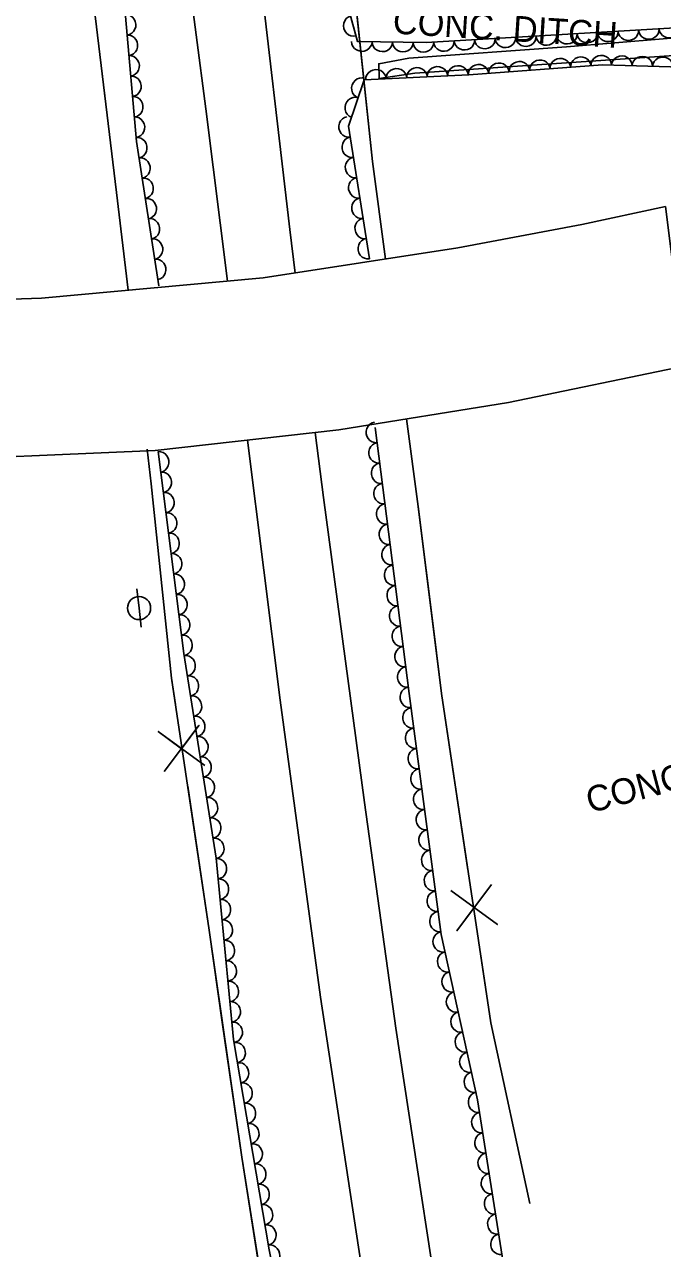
# Model space of a CAD drawing. Extents: x 1722896 to 1754269, y 648279 to 666297.
# Drawn here: x 1740560.5 to 1740684.8, y 649568.8 to 649807.1 of the extents above; entities that cross this region are included whole.
import ezdxf

# ---------------------------------------------------------------- set-up
doc = ezdxf.new("R2010")
doc.units = 0
for name, color, linetype in [('DESIGN - CENTERLINE - Proposed', 7, 'Continuous'), ('DESIGN - CENTERLINE - Proposed Text', 7, 'Continuous'), ('SURVEY - CENTERLINE - Preliminary Text', 7, 'Continuous'), ('SURVEY - CONTOURS - Intermediate with optional Text', 7, 'Continuous'), ('SURVEY - DTM - Breaklines', 7, 'Continuous'), ('SURVEY - VEGETATION - Features with Text', 7, 'Continuous')]:
    doc.layers.add(name, color=color, linetype=linetype)

msp = doc.modelspace()

# ---------------------------------------------------------------- linework, layer by layer
at = {"layer": 'DESIGN - CENTERLINE - Proposed'}
for points in [[(1740706.83, 649805.69), (1740707.41, 649802.02), (1740694.64, 649801.55), (1740636.51, 649797.57), (1740629.61, 649796.55), (1740629.5, 649799.44), (1740635.4, 649800.5), (1740666.11, 649802.72), (1740694.33, 649805.04), (1740706.83, 649805.69)], [(1740685.4, 649771.65), (1740689.26, 649740.6), (1740654.77, 649733.48), (1740621.76, 649728.14), (1740585.96, 649724.12), (1740534.8, 649721.92), (1740530.71, 649752.72), (1740563.79, 649753.79), (1740607.02, 649757.73), (1740644.9, 649763.57), (1740669.09, 649768.16), (1740685.4, 649771.65)]]:
    msp.add_lwpolyline(points, dxfattribs=at)
at = {"layer": 'DESIGN - CENTERLINE - Proposed Text'}
for points in [[(1740630.82, 649761.4), (1740628.31, 649780.42), (1740623.5, 649825.55), (1740617.52, 649876), (1740614.09, 649908.22)], [(1740580.69, 649755.33), (1740578.42, 649774.33), (1740571.99, 649827.66), (1740567.95, 649870.22), (1740566.05, 649891.31)], [(1740630.82, 649761.4), (1740628.31, 649780.42), (1740625.05, 649811.06)], [(1740580.69, 649755.33), (1740578.42, 649774.33), (1740574.72, 649804.97)], [(1740658.94, 649577.55), (1740651.34, 649612.75), (1740641.76, 649676.83), (1740637.16, 649713.26), (1740634.92, 649730.27)], [(1740640.29, 649688.43), (1740637.16, 649713.26), (1740634.92, 649730.27)], [(1740584.39, 649724.39), (1740585.19, 649717.64), (1740589.16, 649679.79), (1740596.47, 649630.74), (1740602.81, 649586.55), (1740612.24, 649527.47), (1740621.91, 649478.29), (1740629.32, 649439.37)], [(1740584.39, 649724.39), (1740585.19, 649717.64), (1740589.16, 649679.79), (1740589.92, 649674.7)], [(1740646.89, 649642.51), (1740641.76, 649676.83), (1740640.29, 649688.43)], [(1740595.63, 649662.82), (1740586.55, 649669.45), (1740591.1, 649666.08), (1740594.47, 649670.63), (1740587.72, 649661.64)], [(1740592.29, 649658.78), (1740596.47, 649630.74), (1740599.03, 649612.87)], [(1740643.55, 649638.47), (1740652.63, 649631.84), (1740648.08, 649635.2), (1740644.72, 649630.65), (1740651.46, 649639.65)], [(1740658.94, 649577.55), (1740651.34, 649612.75), (1740649.27, 649626.58)], [(1740599.03, 649612.87), (1740602.81, 649586.55), (1740606.5, 649563.43)]]:
    msp.add_lwpolyline(points, dxfattribs=at)
at = {"layer": 'SURVEY - CENTERLINE - Preliminary Text'}
for points in [[(1740597.04, 649902.19), (1740599.97, 649873.54), (1740605.75, 649822.28), (1740612.17, 649767.16), (1740613.23, 649758.69)], [(1740583.47, 649897.39), (1740588.31, 649848.36), (1740595.83, 649790.63), (1740600.05, 649757.09)], [(1740617.13, 649727.62), (1740618.72, 649715), (1740626.72, 649655.61), (1740632.85, 649611.65), (1740643.94, 649539.12), (1740657.99, 649460.2)], [(1740603.95, 649726.14), (1740610.31, 649675.54), (1740618.16, 649617.69), (1740636.36, 649498.22), (1740646.27, 649443.87)]]:
    msp.add_lwpolyline(points, dxfattribs=at)
at = {"layer": 'SURVEY - DTM - Breaklines'}
for q in [(1740582.39, 649697.19), (1740583.24, 649689.73)]:
    msp.add_line((1740582.82, 649693.46), q, dxfattribs=at)
msp.add_circle((1740582.82, 649693.46), 2.25, dxfattribs=at)
at = {"layer": 'SURVEY - VEGETATION - Features with Text'}
for points in [[(1740735.63, 649950.85), (1740745.18, 649951.57), (1740747.56, 649944.1), (1740732.87, 649909.06), (1740716.48, 649866.97), (1740703.66, 649831.53), (1740696.06, 649806.91), (1740638.72, 649803.55), (1740625.37, 649803.73), (1740621.99, 649816.17), (1740617.46, 649845.57), (1740611.53, 649906.48)], [(1740569.11, 649892.22), (1740578.03, 649833.17), (1740582.29, 649784.28), (1740586.66, 649756.16)], [(1740627.69, 649761.44), (1740623.59, 649787.3), (1740626.66, 649796.31), (1740647.03, 649797.26), (1740673.11, 649799.19), (1740688.58, 649798.73), (1740689.66, 649775.7)], [(1740668.07, 649493.03), (1740655.66, 649554.11), (1740648.77, 649597.75), (1740641.64, 649629.92), (1740635.41, 649676.84), (1740628.79, 649728.64)], [(1740586.5, 649723.91), (1740591.52, 649684.65), (1740597.8, 649644.78), (1740601.21, 649609.49), (1740608.14, 649568.53), (1740614.48, 649537.23), (1740620.71, 649502.82), (1740627.08, 649462.41), (1740635.18, 649426.7), (1740638.91, 649410.01)]]:
    msp.add_lwpolyline(points, dxfattribs=at)
for centre, major_axis in [((1740580.31, 649806.99), (0.17, -1.99)), ((1740624.54, 649806.78), (-0.52, 1.93)), ((1740682.13, 649806.09), (-2, -0.12)), ((1740686.13, 649806.33), (-2, -0.12)), ((1740580.66, 649803.01), (0.17, -1.99)), ((1740626.21, 649803.72), (-2, 0.03)), ((1740642.2, 649803.75), (-2, -0.12)), ((1740646.2, 649803.99), (-2, -0.12)), ((1740650.19, 649804.22), (-2, -0.12)), ((1740654.18, 649804.45), (-2, -0.12)), ((1740658.18, 649804.69), (-2, -0.12)), ((1740662.17, 649804.92), (-2, -0.12)), ((1740666.16, 649805.16), (-2, -0.12)), ((1740670.16, 649805.39), (-2, -0.12)), ((1740674.15, 649805.62), (-2, -0.12)), ((1740678.14, 649805.86), (-2, -0.12)), ((1740630.21, 649803.66), (-2, 0.03)), ((1740634.21, 649803.61), (-2, 0.03)), ((1740638.21, 649803.56), (-2, 0.03)), ((1740581, 649799.02), (0.17, -1.99)), ((1740644.94, 649797.16), (2, 0.09)), ((1740648.93, 649797.4), (1.99, 0.15)), ((1740652.92, 649797.69), (1.99, 0.15)), ((1740656.91, 649797.99), (1.99, 0.15)), ((1740660.9, 649798.28), (1.99, 0.15)), ((1740664.89, 649798.58), (1.99, 0.15)), ((1740668.88, 649798.87), (1.99, 0.15)), ((1740672.87, 649799.17), (1.99, 0.15)), ((1740676.86, 649799.07), (2, -0.06)), ((1740680.86, 649798.96), (2, -0.06)), ((1740684.86, 649798.84), (2, -0.06)), ((1740581.35, 649795.04), (0.17, -1.99)), ((1740626.11, 649794.69), (0.65, 1.89)), ((1740628.96, 649796.41), (2, 0.09)), ((1740632.95, 649796.6), (2, 0.09)), ((1740636.95, 649796.79), (2, 0.09)), ((1740640.94, 649796.98), (2, 0.09)), ((1740581.7, 649791.05), (0.17, -1.99)), ((1740624.82, 649790.91), (0.65, 1.89)), ((1740582.04, 649787.07), (0.17, -1.99)), ((1740623.62, 649787.12), (-0.31, 1.98)), ((1740582.47, 649783.09), (0.31, -1.98)), ((1740624.25, 649783.16), (-0.31, 1.98)), ((1740583.09, 649779.14), (0.31, -1.98)), ((1740624.87, 649779.21), (-0.31, 1.98)), ((1740583.7, 649775.19), (0.31, -1.98)), ((1740625.5, 649775.26), (-0.31, 1.98)), ((1740584.32, 649771.23), (0.31, -1.98)), ((1740626.12, 649771.31), (-0.31, 1.98)), ((1740584.93, 649767.28), (0.31, -1.98)), ((1740626.75, 649767.36), (-0.31, 1.98)), ((1740585.55, 649763.33), (0.31, -1.98)), ((1740627.37, 649763.41), (-0.31, 1.98)), ((1740586.16, 649759.38), (0.31, -1.98)), ((1740628.92, 649727.64), (-0.25, 1.98)), ((1740629.43, 649723.67), (-0.25, 1.98)), ((1740586.76, 649721.93), (0.25, -1.98)), ((1740629.94, 649719.7), (-0.25, 1.98)), ((1740587.26, 649717.96), (0.25, -1.98)), ((1740587.77, 649713.99), (0.25, -1.98)), ((1740630.44, 649715.73), (-0.25, 1.98)), ((1740630.95, 649711.77), (-0.25, 1.98)), ((1740588.28, 649710.02), (0.25, -1.98)), ((1740631.46, 649707.8), (-0.25, 1.98)), ((1740588.78, 649706.06), (0.25, -1.98)), ((1740589.29, 649702.09), (0.25, -1.98)), ((1740631.96, 649703.83), (-0.25, 1.98)), ((1740632.47, 649699.86), (-0.25, 1.98)), ((1740589.8, 649698.12), (0.25, -1.98)), ((1740632.98, 649695.89), (-0.25, 1.98)), ((1740590.3, 649694.15), (0.25, -1.98)), ((1740590.81, 649690.19), (0.25, -1.98)), ((1740633.49, 649691.93), (-0.25, 1.98)), ((1740633.99, 649687.96), (-0.25, 1.98)), ((1740591.32, 649686.22), (0.25, -1.98)), ((1740634.5, 649683.99), (-0.25, 1.98)), ((1740591.89, 649682.26), (0.31, -1.98)), ((1740592.52, 649678.31), (0.31, -1.98)), ((1740635.01, 649680.02), (-0.25, 1.98)), ((1740635.52, 649676.06), (-0.26, 1.98)), ((1740593.14, 649674.36), (0.31, -1.98)), ((1740636.04, 649672.09), (-0.26, 1.98)), ((1740593.76, 649670.41), (0.31, -1.98)), ((1740594.38, 649666.46), (0.31, -1.98)), ((1740636.57, 649668.13), (-0.26, 1.98)), ((1740637.1, 649664.16), (-0.26, 1.98)), ((1740595, 649662.5), (0.31, -1.98)), ((1740637.62, 649660.2), (-0.26, 1.98)), ((1740595.63, 649658.55), (0.31, -1.98)), ((1740596.25, 649654.6), (0.31, -1.98)), ((1740638.15, 649656.23), (-0.26, 1.98)), ((1740638.67, 649652.26), (-0.26, 1.98)), ((1740596.87, 649650.65), (0.31, -1.98)), ((1740597.49, 649646.7), (0.31, -1.98)), ((1740639.2, 649648.3), (-0.26, 1.98)), ((1740598, 649642.73), (0.19, -1.99)), ((1740639.73, 649644.33), (-0.26, 1.98)), ((1740640.25, 649640.37), (-0.26, 1.98)), ((1740598.38, 649638.75), (0.19, -1.99)), ((1740640.78, 649636.4), (-0.26, 1.98)), ((1740598.77, 649634.77), (0.19, -1.99)), ((1740599.15, 649630.79), (0.19, -1.99)), ((1740641.3, 649632.44), (-0.26, 1.98)), ((1740641.95, 649628.49), (-0.43, 1.95)), ((1740599.54, 649626.81), (0.19, -1.99)), ((1740642.82, 649624.59), (-0.43, 1.95)), ((1740599.92, 649622.82), (0.19, -1.99)), ((1740643.69, 649620.68), (-0.43, 1.95)), ((1740600.31, 649618.84), (0.19, -1.99)), ((1740644.55, 649616.78), (-0.43, 1.95)), ((1740600.69, 649614.86), (0.19, -1.99)), ((1740645.42, 649612.87), (-0.43, 1.95)), ((1740601.08, 649610.88), (0.19, -1.99)), ((1740646.28, 649608.97), (-0.43, 1.95)), ((1740601.65, 649606.92), (0.33, -1.97)), ((1740647.15, 649605.06), (-0.43, 1.95)), ((1740602.31, 649602.98), (0.33, -1.97)), ((1740602.98, 649599.04), (0.33, -1.97)), ((1740648.02, 649601.16), (-0.43, 1.95)), ((1740648.85, 649597.25), (-0.31, 1.98)), ((1740603.65, 649595.09), (0.33, -1.97)), ((1740649.48, 649593.3), (-0.31, 1.98)), ((1740604.31, 649591.15), (0.33, -1.97)), ((1740604.98, 649587.2), (0.33, -1.97)), ((1740650.1, 649589.35), (-0.31, 1.98)), ((1740650.72, 649585.39), (-0.31, 1.98)), ((1740605.65, 649583.26), (0.33, -1.97)), ((1740651.35, 649581.44), (-0.31, 1.98)), ((1740606.31, 649579.32), (0.33, -1.97)), ((1740606.98, 649575.37), (0.33, -1.97)), ((1740651.97, 649577.49), (-0.31, 1.98)), ((1740652.59, 649573.54), (-0.31, 1.98)), ((1740607.65, 649571.43), (0.33, -1.97)), ((1740653.22, 649569.59), (-0.31, 1.98)), ((1740608.35, 649567.49), (0.4, -1.96))]:
    msp.add_ellipse(centre, major_axis=major_axis, ratio=0.940188, start_param=0, end_param=3.141593, dxfattribs=at)

# ---------------------------------------------------------------- texts
at = {"layer": 'SURVEY - CONTOURS - Intermediate with optional Text'}
for rotation, p in [(356.3081, (1740632.14, 649805.32)), (14.8629, (1740670.67, 649653.51))]:
    msp.add_text('CONC. DITCH', height=5, rotation=rotation, dxfattribs=at).set_placement(p)

doc.saveas('drawing.dxf')
